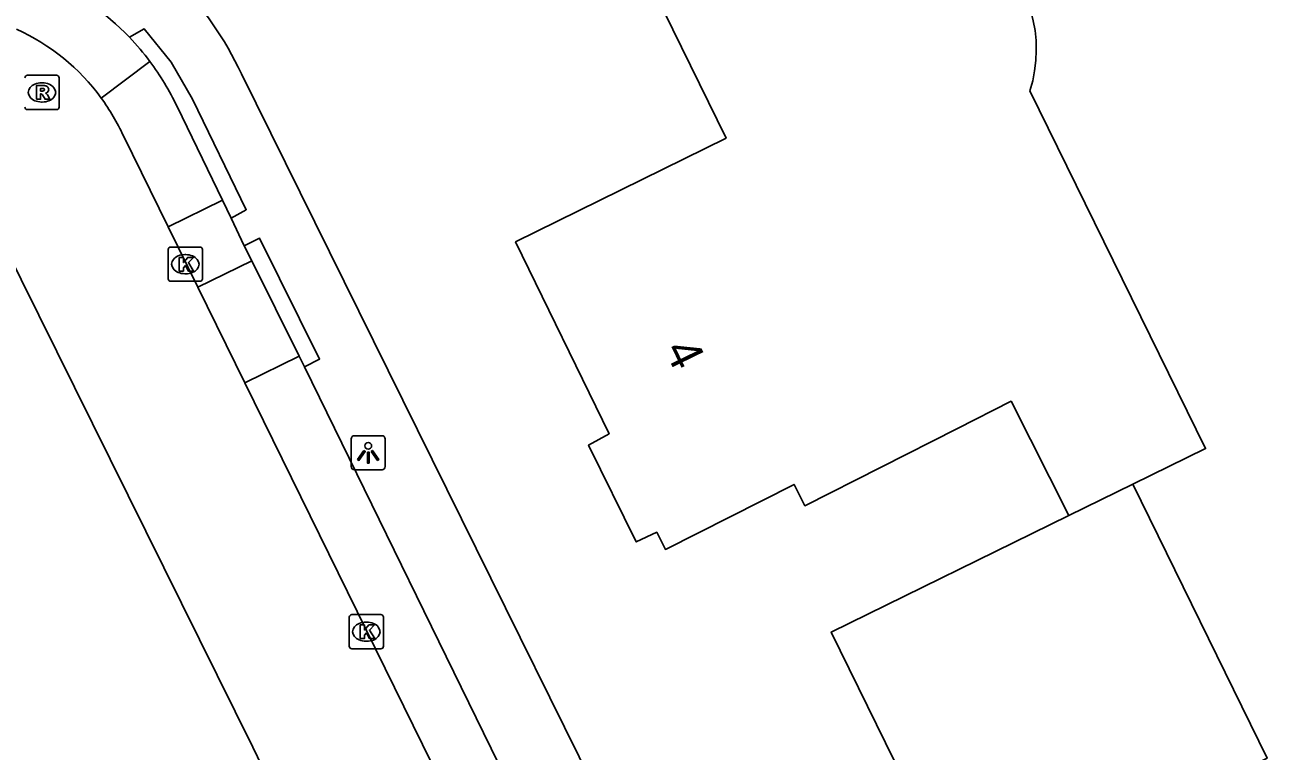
# Model space of a CAD drawing. Extents: x 160457 to 162082, y 388340 to 389736.
# Drawn here: x 161220.21 to 161256.51, y 388581.75 to 388602.96 of the extents above; entities that cross this region are included whole.
import ezdxf

# ---------------------------------------------------------------- set-up
doc = ezdxf.new("R2010")
doc.units = 0
for name, color, linetype in [('IMGEO_Kolk', 7, 'Continuous'), ('IMGEO_Lichtpunt', 7, 'Continuous'), ('IMGEO_Pand', 7, 'Continuous'), ('IMGEO_Pand_nummerreeks', 7, 'Continuous'), ('IMGEO_Parkeervlak_open', 7, 'Continuous'), ('IMGEO_Rijbaan_lokaal_open', 7, 'Continuous'), ('IMGEO_Rioolput', 7, 'Continuous'), ('IMGEO_Voetpad_open', 7, 'Continuous')]:
    doc.layers.add(name, color=color, linetype=linetype)

msp = doc.modelspace()

# ---------------------------------------------------------------- linework, layer by layer
at = {"layer": 'IMGEO_Kolk'}
for p, q in [((161224.477, 388596.468), (161225.329, 388596.468)), ((161224.402, 388595.542), (161224.402, 388596.394)), ((161224.89, 388596.248), (161224.915, 388596.248)), ((161225.403, 388596.394), (161225.403, 388595.542)), ((161225.329, 388595.468), (161224.477, 388595.468)), ((161224.913, 388595.688), (161224.888, 388595.688)), ((161229.692, 388584.807), (161229.692, 388585.659)), ((161229.767, 388585.733), (161230.619, 388585.733)), ((161230.693, 388585.659), (161230.693, 388584.807)), ((161230.18, 388585.513), (161230.205, 388585.513)), ((161230.203, 388584.953), (161230.178, 388584.953)), ((161230.619, 388584.733), (161229.767, 388584.733))]:
    msp.add_line(p, q, dxfattribs=at)
for points in [[(161224.477, 388596.468), (161225.329, 388596.468)], [(161224.402, 388595.542), (161224.402, 388596.394)], [(161224.723, 388596.168), (161224.846, 388596.168), (161224.846, 388596.017), (161224.976, 388596.168), (161225.14, 388596.168), (161224.994, 388596.017), (161225.147, 388595.768), (161224.995, 388595.768), (161224.91, 388595.932), (161224.846, 388595.865), (161224.846, 388595.768), (161224.723, 388595.768), (161224.723, 388596.168)], [(161225.403, 388596.394), (161225.403, 388595.542)], [(161225.329, 388595.468), (161224.477, 388595.468)], [(161229.692, 388584.807), (161229.692, 388585.659)], [(161229.767, 388585.733), (161230.619, 388585.733)], [(161230.693, 388585.659), (161230.693, 388584.807)], [(161230.013, 388585.433), (161230.136, 388585.433), (161230.136, 388585.282), (161230.266, 388585.433), (161230.43, 388585.433), (161230.284, 388585.282), (161230.437, 388585.033), (161230.285, 388585.033), (161230.2, 388585.197), (161230.136, 388585.13), (161230.136, 388585.033), (161230.013, 388585.033), (161230.013, 388585.433)], [(161230.619, 388584.733), (161229.767, 388584.733)]]:
    msp.add_lwpolyline(points, dxfattribs=at)
for centre, start, end in [((161224.479, 388596.392), 91.552, 178.448), ((161224.479, 388596.392), 91.552, 178.448), ((161225.327, 388596.392), 1.552, 88.448), ((161225.327, 388596.392), 1.552, 88.448), ((161224.479, 388595.544), 181.552, 268.448), ((161224.479, 388595.544), 181.552, 268.448), ((161225.327, 388595.544), 271.552, 358.448), ((161225.327, 388595.544), 271.552, 358.448), ((161229.769, 388585.657), 91.552, 178.448), ((161229.769, 388585.657), 91.552, 178.448), ((161230.617, 388585.657), 1.552, 88.448), ((161230.617, 388585.657), 1.552, 88.448), ((161229.769, 388584.809), 181.552, 268.448), ((161229.769, 388584.809), 181.552, 268.448), ((161230.617, 388584.809), 271.552, 358.448), ((161230.617, 388584.809), 271.552, 358.448)]:
    msp.add_arc(centre, 0.0765, start, end, dxfattribs=at)
for centre, major_axis, ratio, start_param, end_param in [((161224.889, 388595.968), (-0.387, 0.002), 0.722429, 4.712389, 7.853982), ((161224.914, 388595.968), (-0.39, 0.002), 0.717154, 1.570796, 4.712389), ((161230.179, 388585.233), (-0.387, 0.002), 0.722429, 4.712389, 7.853982), ((161230.204, 388585.233), (-0.39, 0.002), 0.717154, 1.570796, 4.712389)]:
    msp.add_ellipse(centre, major_axis=major_axis, ratio=ratio, start_param=start_param, end_param=end_param, dxfattribs=at)
at = {"layer": 'IMGEO_Lichtpunt'}
for p, q in [((161229.748, 388590.864), (161229.748, 388590.057)), ((161229.748, 388590.864), (161229.748, 388590.057)), ((161230.65, 388590.959), (161229.842, 388590.959)), ((161230.65, 388590.959), (161229.842, 388590.959)), ((161230.744, 388590.057), (161230.744, 388590.864)), ((161230.744, 388590.057), (161230.744, 388590.864)), ((161229.842, 388589.963), (161230.65, 388589.963)), ((161229.842, 388589.963), (161230.65, 388589.963))]:
    msp.add_line(p, q, dxfattribs=at)
for points in [[(161230.122, 388590.528), (161230.161, 388590.5), (161229.973, 388590.238), (161229.935, 388590.265), (161230.122, 388590.528)], [(161230.224, 388590.48), (161230.271, 388590.48), (161230.271, 388590.158), (161230.224, 388590.158), (161230.224, 388590.48)], [(161230.334, 388590.5), (161230.372, 388590.527), (161230.559, 388590.265), (161230.52, 388590.237), (161230.334, 388590.5)]]:
    msp.add_lwpolyline(points, dxfattribs=at)
msp.add_circle((161230.247, 388590.662), 0.0994, dxfattribs=at)
for centre, start, end in [((161229.842, 388590.864), 90, 180), ((161229.842, 388590.864), 90, 180), ((161230.65, 388590.864), 0, 90), ((161230.65, 388590.864), 0, 90), ((161229.842, 388590.057), 180, 270), ((161229.842, 388590.057), 180, 270), ((161230.65, 388590.057), 270, 0), ((161230.65, 388590.057), 270, 360)]:
    msp.add_arc(centre, 0.0946, start, end, dxfattribs=at)
at = {"layer": 'IMGEO_Pand'}
for points in [[(161250.722, 388588.627), (161249.032, 388591.963), (161247.469, 388591.172), (161243.008, 388588.912), (161242.691, 388589.536), (161238.932, 388587.636), (161238.679, 388588.137), (161238.078, 388587.856), (161236.684, 388590.686), (161237.285, 388591.017), (161234.554, 388596.618), (161240.703, 388599.651), (161238.884, 388603.355), (161243.923, 388605.811)], [(161249.581, 388601.034), (161254.712, 388590.581), (161252.59, 388589.542)], [(161252.59, 388589.542), (161256.512, 388581.536), (161253.627, 388580.141), (161255.663, 388575.984), (161246.776, 388571.621), (161246.291, 388572.663), (161244.972, 388573.221), (161243.891, 388575.403), (161244.236, 388576.776), (161243.717, 388577.835), (161246.684, 388579.288), (161243.776, 388585.225), (161250.722, 388588.627)], [(161250.722, 388588.627), (161252.59, 388589.542)]]:
    msp.add_lwpolyline(points, dxfattribs=at)
msp.add_arc((161245.754, 388602.241), 4.013, 342.4987, 117.1531, dxfattribs=at)
at = {"layer": 'IMGEO_Parkeervlak_open'}
for points in [[(161222.446, 388600.82), (161223.868, 388601.888)], [(161225.991, 388597.837), (161224.402, 388597.056)], [(161225.269, 388595.293), (161226.842, 388596.067)], [(161228.229, 388593.278), (161226.643, 388592.498)]]:
    msp.add_lwpolyline(points, dxfattribs=at)
at = {"layer": 'IMGEO_Rijbaan_lokaal_open'}
for points in [[(161224.402, 388597.056), (161223.094, 388599.717)], [(161219.055, 388597.624), (161226.878, 388581.857), (161235.97, 388563.018)], [(161224.402, 388597.056), (161225.269, 388595.293)], [(161226.643, 388592.498), (161225.269, 388595.293)], [(161232.923, 388579.723), (161226.643, 388592.498)]]:
    msp.add_lwpolyline(points, dxfattribs=at)
for centre, radius, start, end in [((161217.361, 388597.087), 6.309, 36.2849, 65.5186), ((161217.357, 388597.088), 6.311, 24.6163, 36.2512)]:
    msp.add_arc(centre, radius, start, end, dxfattribs=at)
at = {"layer": 'IMGEO_Rioolput'}
for p, q in [((161220.289, 388601.484), (161221.141, 388601.484)), ((161220.702, 388601.264), (161220.727, 388601.264)), ((161221.215, 388601.41), (161221.215, 388600.558)), ((161221.141, 388600.484), (161220.289, 388600.484)), ((161220.725, 388600.704), (161220.7, 388600.704))]:
    msp.add_line(p, q, dxfattribs=at)
for points in [[(161220.289, 388601.484), (161221.141, 388601.484)], [(161220.803, 388601.182), (161220.551, 388601.184), (161220.551, 388600.784)], [(161221.215, 388601.41), (161221.215, 388600.558)], [(161220.551, 388600.784), (161220.675, 388600.784), (161220.675, 388600.946), (161220.686, 388600.946)], [(161220.729, 388601.103), (161220.675, 388601.103), (161220.675, 388601.022)], [(161220.675, 388601.022), (161220.727, 388601.022)], [(161220.733, 388600.917), (161220.804, 388600.784), (161220.944, 388600.784), (161220.879, 388600.91)], [(161221.141, 388600.484), (161220.289, 388600.484)]]:
    msp.add_lwpolyline(points, dxfattribs=at)
for centre, radius, start, end in [((161220.291, 388601.408), 0.0765, 91.552, 178.448), ((161220.291, 388601.408), 0.0765, 91.552, 178.448), ((161220.802, 388601.072), 0.109, 350.3612, 89.416), ((161221.139, 388601.408), 0.0765, 1.552, 88.448), ((161221.139, 388601.408), 0.0765, 1.552, 88.448), ((161220.685, 388600.893), 0.0533, 26.0293, 88.6989), ((161220.711, 388601.211), 0.19, 274.7715, 282.9687), ((161220.735, 388601.007), 0.0964, 77.0061, 93.1865), ((161220.749, 388601.064), 0.0378, 276.6634, 79.6772), ((161220.8, 388601.072), 0.112, 277.5842, 350.9817), ((161220.784, 388600.857), 0.108, 29.5134, 73.7905), ((161220.291, 388600.56), 0.0765, 181.552, 268.448), ((161220.291, 388600.56), 0.0765, 181.552, 268.448), ((161221.139, 388600.56), 0.0765, 271.552, 358.448), ((161221.139, 388600.56), 0.0765, 271.552, 358.448)]:
    msp.add_arc(centre, radius, start, end, dxfattribs=at)
for centre, major_axis, ratio, start_param, end_param in [((161220.701, 388600.984), (-0.387, 0.002), 0.722429, 4.712389, 7.853982), ((161220.726, 388600.984), (-0.39, 0.002), 0.717154, 1.570796, 4.712389)]:
    msp.add_ellipse(centre, major_axis=major_axis, ratio=ratio, start_param=start_param, end_param=end_param, dxfattribs=at)
at = {"layer": 'IMGEO_Voetpad_open'}
for points in [[(161223.274, 388602.597), (161223.705, 388602.838), (161224.488, 388601.869), (161225.113, 388600.792), (161226.681, 388597.557), (161226.246, 388597.312)], [(161226.541, 388601.527), (161243.691, 388566.849)], [(161224.663, 388600.575), (161225.991, 388597.837)], [(161226.246, 388597.312), (161225.991, 388597.837)], [(161226.246, 388597.312), (161226.626, 388596.501)], [(161226.626, 388596.501), (161227.073, 388596.723), (161228.828, 388593.195), (161228.381, 388592.973)], [(161226.842, 388596.067), (161226.626, 388596.501)], [(161226.842, 388596.067), (161228.229, 388593.278)], [(161228.229, 388593.278), (161228.381, 388592.973)], [(161228.381, 388592.973), (161234.489, 388580.493)]]:
    msp.add_lwpolyline(points, dxfattribs=at)
for centre, radius, start, end in [((161217.834, 388597.483), 9.601, 24.9114, 65.1254), ((161217.495, 388596.999), 8.046, 44.0854, 65.7129), ((161217.33, 388597.014), 8.155, 36.7052, 43.2073), ((161217.385, 388597.066), 8.08, 25.7437, 36.6448)]:
    msp.add_arc(centre, radius, start, end, dxfattribs=at)

# ---------------------------------------------------------------- texts
at = {"layer": 'IMGEO_Pand_nummerreeks'}
msp.add_text('4', height=1, rotation=295.9949, dxfattribs=at).set_placement((161238.887, 388593.478))

doc.saveas('drawing.dxf')
